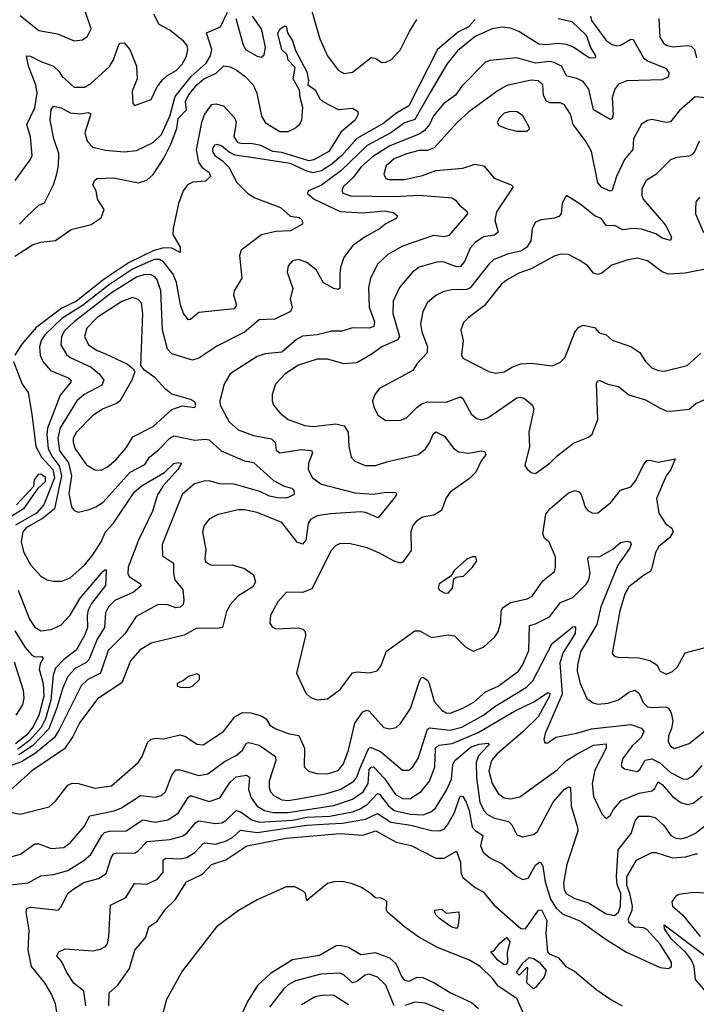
# Model space of a CAD drawing. Extents: x 1771496 to 1971148, y 471553 to 643630.
# Tile 559 of 656: x 1866513 to 1869769, y 635992 to 640729. Entities that reach past the tile are written whole.
import ezdxf

# ---------------------------------------------------------------- set-up
doc = ezdxf.new("R2010")
doc.units = 0

msp = doc.modelspace()

# ---------------------------------------------------------------- linework, layer by layer
at = {"layer": '0CON10XD'}
for points in [[(1867912.3, 640792.3), (1867957.3, 640637.3), (1867995, 640554.2), (1868045, 640485.7), (1868075, 640470.6), (1868115, 640476.5), (1868205, 640546.4), (1868223.1, 640543.1), (1868255, 640523.4), (1868275, 640524.1), (1868302.4, 640537.6), (1868345.4, 640584.6), (1868388.4, 640671.6), (1868425, 640728.9)], [(1869259.7, 640745), (1869264.2, 640725), (1869335, 640628.7), (1869365, 640608.9), (1869386.2, 640603.8), (1869405, 640605.9), (1869455, 640635.4), (1869465, 640633.5), (1869515.4, 640545.4), (1869535, 640531), (1869621.2, 640495), (1869637.5, 640475), (1869635.4, 640454.6), (1869605, 640439.1), (1869435, 640434.2), (1869395, 640418.2), (1869377.1, 640395), (1869363.6, 640355), (1869369.7, 640270.3), (1869365, 640252.9), (1869355, 640248.8), (1869274.1, 640295), (1869251.6, 640395), (1869225, 640432.2), (1869195, 640445.8), (1869146.3, 640456.3), (1869121.2, 640505), (1869085, 640523.6), (1869065, 640527), (1868995, 640519.6), (1868905, 640544.6), (1868775, 640531.8), (1868754.2, 640525), (1868640.4, 640409.6), (1868609.6, 640365), (1868554.6, 640325), (1868505, 640266.2), (1868484.8, 640225), (1868460.8, 640195), (1868435, 640178.8), (1868295, 640121.8), (1868210.6, 640069.4), (1868155, 640018.6), (1868118.9, 639971.1), (1868070.3, 639925), (1868063.9, 639905), (1868069.5, 639895), (1868105, 639880.8), (1868315, 639878), (1868435, 639884.8), (1868595, 639872.1), (1868611.1, 639861.1), (1868628, 639838), (1868666, 639806), (1868668.5, 639795), (1868578.9, 639691.1), (1868555.9, 639684.1), (1868505, 639690), (1868355, 639639.3), (1868285, 639599.2), (1868236.3, 639553.6), (1868200.8, 639485), (1868191.9, 639438.1), (1868194.7, 639345.3), (1868221.2, 639275), (1868217.7, 639252.3), (1868195, 639244.7), (1868115, 639246.5), (1868065, 639230), (1868015, 639230.4), (1867945, 639212.4), (1867874.4, 639205.6), (1867845, 639190.8), (1867775, 639130), (1867695, 639121.3), (1867655, 639108.9), (1867525.8, 639025), (1867496.7, 638975), (1867475.7, 638895), (1867476.9, 638875), (1867521.2, 638795), (1867565, 638755.5), (1867638.5, 638728.5), (1867725, 638712.3), (1867741.8, 638695), (1867747.2, 638657.2), (1867765, 638644.5), (1867868.1, 638661.9), (1867916.9, 638656.9), (1867921.5, 638645), (1867902.9, 638595), (1867901.6, 638565), (1867921.8, 638525), (1867965, 638494.6), (1868126.6, 638453.4), (1868215, 638445.8), (1868276, 638456), (1868323.6, 638453.6), (1868326, 638445), (1868314.2, 638425), (1868238.3, 638331.7), (1868177.4, 638357.4), (1868155, 638361), (1868008.6, 638351.4), (1867945, 638341.9), (1867912.3, 638325), (1867900.8, 638305), (1867889.2, 638225), (1867874.5, 638205.5), (1867848.2, 638215), (1867775, 638309.3), (1867655, 638358.8), (1867595, 638371.1), (1867565, 638370.4), (1867463.1, 638346.9), (1867425, 638326.7), (1867400.5, 638295), (1867392.5, 638265), (1867408.1, 638178.1), (1867404.5, 638134.5), (1867409.1, 638119.1), (1867434.7, 638104.7), (1867535, 638105.9), (1867595, 638089.4), (1867638.1, 638058.1), (1867647.9, 638025), (1867635, 638000.5), (1867563.3, 637955), (1867525.9, 637914.1), (1867508.2, 637881.8), (1867488.6, 637805), (1867465, 637799.6), (1867365, 637801.8), (1867305, 637767.8), (1867145, 637730), (1867093, 637697), (1867045.3, 637644.7), (1867005, 637538.5), (1866887.9, 637462.1), (1866802.7, 637347.3), (1866769, 637281), (1866728.8, 637221.2), (1866570.8, 637115), (1866465, 637018.9)], [(1866491.5, 639955), (1866563.5, 640055), (1866572.1, 640075), (1866565.4, 640165), (1866546.6, 640225), (1866585.7, 640305), (1866597.2, 640375), (1866589.8, 640415), (1866554.8, 640505), (1866545.6, 640554.4), (1866565, 640553.9), (1866615, 640527.2), (1866675.5, 640505.5), (1866700.9, 640480.9), (1866716.5, 640455), (1866775, 640403.6), (1866825, 640404.7), (1866855, 640421.5), (1866945, 640503.1), (1866964.6, 640535), (1866987.5, 640605), (1866995, 640616), (1867015, 640618), (1867042.2, 640585), (1867075.4, 640505), (1867077.5, 640445), (1867054.4, 640384.4), (1867056.7, 640325), (1867065, 640316.7), (1867075, 640318.8), (1867146.2, 640345), (1867173.8, 640406.2), (1867200.5, 640439.5), (1867221.2, 640458.8), (1867266.4, 640485), (1867295.4, 640515), (1867315, 640554), (1867322.4, 640585), (1867318.1, 640605), (1867301.8, 640625), (1867235, 640677.7), (1867184.5, 640705), (1867158.2, 640755)], [(1866512.2, 639745), (1866545, 639779.7), (1866605, 639836.7), (1866632, 639848), (1866675.8, 639934.2), (1866689.6, 639980.4), (1866698.9, 640025), (1866701.3, 640085), (1866676.4, 640155), (1866658.8, 640245), (1866665, 640296.7), (1866675, 640313.3), (1866712.5, 640305), (1866755, 640281.2), (1866804.6, 640275.4), (1866842.1, 640282.1), (1866855, 640276), (1866825.9, 640185), (1866837.2, 640145), (1866865, 640115.3), (1866925, 640101.2), (1867015, 640093.4), (1867075, 640100), (1867155, 640137.8), (1867195, 640177.2), (1867235, 640264), (1867260.3, 640359.7), (1867337.5, 640455), (1867410.3, 640519.7), (1867431.7, 640555), (1867437.3, 640585), (1867412, 640665), (1867480, 640695), (1867512.9, 640765)], [(1866515, 640748.5), (1866605, 640677.5), (1866695, 640660.6), (1866775, 640627.1), (1866815, 640631.4), (1866839.8, 640650.2), (1866856.2, 640685), (1866825.6, 640775)], [(1867553.8, 640735), (1867588.2, 640608.2), (1867599.5, 640585), (1867655, 640552.7), (1867675, 640548.9), (1867689.8, 640560.2), (1867695.7, 640594.3), (1867682, 640665), (1867675, 640686.8), (1867632.9, 640745)], [(1869105, 640734.4), (1869170.4, 640720.4), (1869238.6, 640655), (1869261.2, 640591.2), (1869284.2, 640555), (1869283.3, 640545), (1869255, 640544.4), (1869175, 640598.8), (1869145, 640610), (1869105, 640614.8), (1869045, 640608.5), (1869011.6, 640611.6), (1868915, 640671.2), (1868875, 640687.3), (1868835, 640692), (1868786.2, 640685), (1868705, 640648.4), (1868620.7, 640579.3), (1868568.4, 640515), (1868488.8, 640378.8), (1868415, 640249.4), (1868365, 640232), (1868299.7, 640185), (1868185, 640122.8), (1868058.4, 640001.6), (1867965, 639933.3), (1867903.3, 639905), (1867896, 639895), (1867929.4, 639865), (1868055, 639805.9), (1868165, 639800.4), (1868269, 639809), (1868310.8, 639800.8), (1868330.8, 639785), (1868326.2, 639773.8), (1868275, 639747.1), (1868245, 639722.1), (1868175.7, 639684.3), (1868115, 639640.9), (1868073.5, 639585), (1868056.4, 639536.4), (1868053.4, 639506.6), (1868052.9, 639437.1), (1868045, 639431.4), (1868025, 639435.6), (1867975, 639463.5), (1867939.2, 639525), (1867895, 639560), (1867855, 639574.6), (1867825, 639568.5), (1867805.6, 639545), (1867800.9, 639515), (1867826.9, 639435), (1867814.5, 639385.5), (1867824.4, 639345), (1867815.8, 639325), (1867741.1, 639288.9), (1867665, 639284.4), (1867595, 639225.4), (1867461.5, 639158.5), (1867375, 639100), (1867345, 639091.2), (1867245, 639120.9), (1867224.4, 639144.4), (1867199.5, 639235), (1867192.2, 639425), (1867175, 639477.3), (1867162.5, 639492.5), (1867145, 639500.8), (1867115, 639503.3), (1867075, 639490), (1866955.2, 639415), (1866775.2, 639275), (1866728.5, 639231.5), (1866714.2, 639205), (1866710, 639165), (1866737.7, 639117.7), (1866755, 639103.7), (1866857.2, 639057.2), (1866895.4, 639025), (1866917.2, 638995), (1866908.8, 638971.2), (1866823.6, 638926.4), (1866787.2, 638895), (1866708, 638765), (1866695.7, 638715), (1866704.6, 638655), (1866747.5, 638597.5), (1866762.7, 638535), (1866749.1, 638449.1), (1866762.7, 638385), (1866775, 638367.5), (1866795, 638360), (1866847.1, 638372.9), (1866879.4, 638385), (1866915, 638408.5), (1867045, 638552.2), (1867115, 638589.3), (1867137.3, 638625), (1867180.8, 638659.2), (1867235, 638715.9), (1867255, 638726.2), (1867355, 638705.9), (1867405, 638711.6), (1867425, 638707.9), (1867482.7, 638655), (1867595, 638606.8), (1867638.2, 638598.2), (1867735, 638512.2), (1867785, 638484.6), (1867823.3, 638475), (1867832.5, 638465), (1867833.8, 638445), (1867808.9, 638431.1), (1867793.7, 638426.3), (1867755, 638428.8), (1867715, 638436.7), (1867668.5, 638458.5), (1867545, 638493.9), (1867475, 638496.6), (1867425, 638510.3), (1867399.3, 638509.3), (1867353.3, 638496.7), (1867294.6, 638445), (1867197.9, 638205), (1867200.2, 638150.2), (1867252.7, 638115), (1867252.8, 638065), (1867259.2, 638035), (1867297.5, 637987.5), (1867303.3, 637936.7), (1867298.9, 637915), (1867285, 637902.8), (1867265, 637899.6), (1867225, 637913.9), (1867180, 637915), (1867072.9, 637857.1), (1867019.1, 637775), (1866939.1, 637695), (1866901.3, 637585), (1866840, 637555), (1866808, 637525), (1866704, 637316), (1866680.4, 637275), (1866589, 637201), (1866521.7, 637158.3), (1866445, 637131.3)], [(1866488.8, 639591.2), (1866575, 639645.5), (1866615, 639657.8), (1866685, 639666.5), (1866759.7, 639720.2), (1866856, 639744), (1866905.6, 639775), (1866918.6, 639815), (1866888, 639865), (1866880, 639905), (1866864.3, 639935), (1866872, 639955), (1866883.3, 639965), (1866965, 639967.8), (1867085, 639944.5), (1867125, 639957.1), (1867155.7, 639984.3), (1867207, 640063), (1867239.6, 640130.4), (1867269.3, 640205), (1867275, 640253.8), (1867315.5, 640294.5), (1867310.8, 640335), (1867325, 640366.2), (1867365, 640415.8), (1867399.2, 640445), (1867458.9, 640471.1), (1867495, 640507.5), (1867525, 640501.5), (1867555, 640487.3), (1867597.5, 640455), (1867637.1, 640415), (1867654.2, 640375), (1867676.7, 640265), (1867695, 640234.5), (1867765, 640190.3), (1867805, 640191.2), (1867835.4, 640204.6), (1867858.8, 640225), (1867870, 640245), (1867875.8, 640305.8), (1867862, 640355), (1867860, 640390), (1867828.6, 640445), (1867838.8, 640498.8), (1867805, 640533.3), (1867799.5, 640559.5), (1867775, 640584), (1867755, 640662.5), (1867765, 640682.5), (1867785, 640697.5), (1867795, 640697.5), (1867802.5, 640665), (1867825, 640627.5), (1867840.5, 640580.5), (1867895, 640477.5), (1867903.3, 640436.7), (1867900, 640415), (1867935, 640391.2), (1867957.7, 640347.7), (1867971.4, 640335), (1868045, 640296.2), (1868115, 640302.5), (1868139.3, 640289.3), (1868141.2, 640275), (1868126.9, 640245), (1868060, 640190), (1868000.4, 640095), (1867928.9, 640055), (1867905, 640049.1), (1867775, 640090.2), (1867731.2, 640095), (1867673.2, 640123.2), (1867625, 640133.8), (1867585, 640130.8), (1867565, 640136.9), (1867545.2, 640165), (1867555.6, 640235), (1867548.2, 640255), (1867495, 640312.7), (1867458.3, 640321.7), (1867435, 640319.1), (1867402.7, 640275), (1867387.3, 640235), (1867362.8, 640102.8), (1867373.2, 640043.2), (1867389.6, 640019.6), (1867425, 639993.8), (1867430.3, 639975), (1867407.8, 639952.2), (1867346.6, 639946.6), (1867320.9, 639935), (1867298.8, 639905), (1867277.3, 639845), (1867251, 639725), (1867249.8, 639695), (1867285.3, 639635), (1867285, 639608.8), (1867245, 639630.4), (1867205, 639631.9), (1867155, 639616.4), (1867039.4, 639560.6), (1866919, 639481), (1866785.6, 639375), (1866715, 639340.5), (1866592, 639248), (1866522.4, 639167.6), (1866490, 639115)], [(1868705, 640729.5), (1868673.3, 640695), (1868625, 640671), (1868523.3, 640585), (1868385, 640314.7), (1868322.8, 640277.2), (1868265, 640231), (1868135, 640157), (1868063.4, 640075), (1868015.6, 640034.4), (1867965, 640001.8), (1867925, 639992.3), (1867895, 639999.4), (1867815, 640036.2), (1867615, 640067.4), (1867547.8, 640077.8), (1867521.1, 640091.1), (1867485, 640120.9), (1867465, 640127.7), (1867450, 640125), (1867441.5, 640108.5), (1867441.1, 640095), (1867452, 640075), (1867489.2, 640049.1), (1867518.9, 640018.9), (1867558.5, 639945), (1867608.5, 639895), (1867645, 639872.3), (1867767.5, 639825), (1867815, 639784.4), (1867857.4, 639777.4), (1867872, 639765), (1867873.8, 639745), (1867816.6, 639713.4), (1867745, 639710.5), (1867676.1, 639693.9), (1867579.5, 639620.5), (1867570.8, 639595), (1867582.5, 639485), (1867544.4, 639425), (1867541.8, 639405), (1867556.1, 639355), (1867545, 639337.1), (1867375, 639320.5), (1867335, 639286.9), (1867325, 639285.6), (1867301.2, 639315), (1867287.4, 639357.4), (1867267.8, 639465), (1867251.6, 639505), (1867204.1, 639564.1), (1867185, 639574.8), (1867160.6, 639575), (1867055, 639528), (1866945, 639454.7), (1866815.8, 639354.2), (1866715, 639291.4), (1866634.8, 639215), (1866615.7, 639185), (1866608.8, 639155), (1866611.2, 639115), (1866624.1, 639085), (1866661.2, 639041.2), (1866745.9, 639005.9), (1866759.2, 638995), (1866758.2, 638985), (1866707.5, 638922.5), (1866645.8, 638764.2), (1866642.6, 638735), (1866649.9, 638665), (1866670.6, 638625), (1866702.3, 638582.3), (1866713.7, 638535), (1866679.5, 638375), (1866626.8, 638333.2), (1866543.7, 638285), (1866527.9, 638265), (1866519.4, 638215), (1866532.2, 638165), (1866566.2, 638105), (1866615, 638052.5), (1866645, 638034.5), (1866675, 638028.5), (1866715, 638028.1), (1866755, 638044.5), (1866824.6, 638105), (1866865.3, 638155), (1866905, 638217.8), (1866925.2, 638264.8), (1866965, 638306.2), (1867065, 638457.6), (1867102.3, 638487.7), (1867209.2, 638550.8), (1867255, 638593.3), (1867275, 638598.9), (1867291.2, 638595), (1867274.4, 638565), (1867203.1, 638486.9), (1867176.7, 638443.4), (1867151.8, 638365), (1867085.3, 638225), (1867034.8, 638095), (1867033.3, 638065), (1867040.3, 638050.3), (1867089, 638019), (1867098.1, 638005), (1867060.8, 637975), (1866971.2, 637935), (1866940, 637905), (1866925.3, 637875), (1866920.3, 637805), (1866885, 637748.5), (1866845, 637650), (1866830.4, 637635), (1866781.4, 637608.6), (1866745, 637570), (1866719.7, 637515), (1866691.6, 637418.4), (1866653, 637317), (1866575, 637236), (1866508, 637192)], [(1869588.5, 640735), (1869593.5, 640645), (1869612.9, 640615), (1869628.8, 640605), (1869658.5, 640598.5), (1869725, 640605.3), (1869745, 640602.1), (1869760, 640585), (1869770, 640545)], [(1869868.2, 640348.2), (1869763.1, 640356.9), (1869687.8, 640292.2), (1869645, 640236.9), (1869625.5, 640234.5), (1869555, 640248.5), (1869535, 640244.4), (1869505, 640225.8), (1869467.7, 640155), (1869464.5, 640105), (1869423.4, 640056.6), (1869385.8, 639975), (1869365, 639908.8), (1869355, 639903.5), (1869315, 639922.1), (1869295, 639944.4), (1869265.3, 640095), (1869235.8, 640145.8), (1869176.2, 640225), (1869163.1, 640275), (1869135, 640319.4), (1869115, 640329.2), (1869065, 640329.6), (1869047.6, 640337.6), (1869034.3, 640364.3), (1869031.3, 640415), (1869008, 640435), (1868975, 640437.7), (1868857.9, 640412.1), (1868815, 640388.4), (1868675, 640285.3), (1868617.8, 640235), (1868507.1, 640112.9), (1868475, 640098.9), (1868435, 640099.7), (1868375, 640084.2), (1868315, 640060), (1868277.3, 640025), (1868265.4, 639985), (1868274.4, 639965), (1868289.3, 639959.3), (1868365, 639959.6), (1868450.7, 639979.3), (1868515, 640002.9), (1868645, 640014.6), (1868705, 640033.1), (1868746.3, 640026.3), (1868796.2, 639966.2), (1868878.8, 639935), (1868887.5, 639925), (1868807.3, 639805), (1868799.2, 639765), (1868816.2, 639706.2), (1868797.7, 639692.3), (1868745, 639684.7), (1868705, 639657.5), (1868681, 639629), (1868653.4, 639565), (1868635, 639541.3), (1868615, 639540.3), (1868555, 639562.8), (1868525, 639563.9), (1868435, 639537.5), (1868402.9, 639515), (1868340.1, 639439.9), (1868309.6, 639375), (1868309.1, 639315), (1868340.9, 639205), (1868331.5, 639188.5), (1868255, 639155.4), (1868205, 639117.7), (1868135, 639077.7), (1868075, 639074), (1867995, 639096.2), (1867945, 639096.2), (1867855, 639067.6), (1867791.1, 639025), (1867743.5, 638975), (1867728.2, 638925), (1867727.8, 638895), (1867734.4, 638875), (1867766.4, 638836.4), (1867805.6, 638805), (1867885, 638776), (1867925, 638771.8), (1868035, 638784.7), (1868075, 638775.4), (1868094.1, 638744.1), (1868097.5, 638675), (1868108.6, 638625), (1868125.5, 638605.5), (1868175, 638583.5), (1868225, 638583.5), (1868285, 638603.5), (1868432.1, 638637.9), (1868466.4, 638665), (1868485, 638692.5), (1868502.2, 638735), (1868515, 638745.6), (1868558, 638725), (1868599.1, 638669.1), (1868625, 638650.6), (1868675, 638643.8), (1868734.4, 638654.4), (1868750.9, 638650.9), (1868756.4, 638635), (1868733.7, 638606.3), (1868707.8, 638552.2), (1868677.6, 638522.4), (1868584, 638456), (1868565, 638428), (1868542.3, 638367.7), (1868505.4, 638344.6), (1868451.2, 638335), (1868423.3, 638316.7), (1868405.6, 638295), (1868395.5, 638265), (1868396.5, 638175), (1868355, 638117.8), (1868345, 638114.6), (1868315, 638123.8), (1868245, 638163.1), (1868185, 638187.9), (1868105, 638208.2), (1868055, 638209.2), (1868032.1, 638197.9), (1868011.5, 638175), (1867918.4, 637991.6), (1867873.2, 637973.2), (1867797.5, 637975), (1867755, 637928.8), (1867720, 637865), (1867716.2, 637825), (1867728.3, 637808.3), (1867745, 637798.8), (1867853.6, 637803.6), (1867876.2, 637796.2), (1867886.9, 637785), (1867888.9, 637765), (1867844.4, 637585), (1867889.4, 637489.4), (1867912.5, 637467.5), (1867945, 637457.1), (1867995, 637461.9), (1868055, 637507.1), (1868115, 637586.9), (1868135, 637591.8), (1868195, 637586.7), (1868233.7, 637596.3), (1868251.7, 637618.3), (1868278.6, 637691.4), (1868415, 637788.2), (1868438.3, 637788.3), (1868495, 637757.5), (1868575, 637770), (1868605, 637765.5), (1868659.7, 637709.7), (1868695, 637691.2), (1868745, 637710), (1868799.2, 637760.8), (1868815.8, 637784.2), (1868828.7, 637831.3), (1868830, 637885), (1868839.3, 637900.7), (1868875, 637924.7), (1868955, 637943.2), (1868979.4, 637955), (1869031.2, 638028.8), (1869086.2, 638073.8), (1869091.8, 638095), (1869090.9, 638145), (1869061.4, 638215), (1869039.2, 638235), (1869030.6, 638255), (1869045, 638350), (1869064.5, 638375), (1869155, 638453.3), (1869185, 638464.4), (1869205, 638457.1), (1869214.5, 638444.5), (1869235, 638383.3), (1869247.3, 638367.3), (1869270, 638355), (1869295, 638356.2), (1869356, 638405), (1869404, 638465), (1869455, 638481.4), (1869478.5, 638511.5), (1869515, 638587.1), (1869531.5, 638608.5), (1869545, 638610.6), (1869585, 638599.5), (1869667, 638617), (1869646.7, 638565), (1869623.5, 638535), (1869578.1, 638425), (1869589.5, 638355), (1869621.1, 638305), (1869652.1, 638282.1), (1869658.1, 638265), (1869641.9, 638238.1), (1869588.9, 638195), (1869573.1, 638165), (1869553.6, 638085), (1869545, 638073.3), (1869514.7, 638055.3), (1869445, 638000.4), (1869426, 637965), (1869400.8, 637885), (1869365, 637680), (1869375, 637666.7), (1869391.7, 637661.7), (1869495, 637658.5), (1869545, 637645.5), (1869579.2, 637625), (1869596.2, 637595), (1869625, 637580.8), (1869655, 637592.9), (1869679.2, 637615), (1869716.4, 637683.6), (1869825, 637711.2)], [(1868955, 640192.5), (1868966.7, 640203.3), (1868962.5, 640215), (1868935, 640266.2), (1868907.5, 640285), (1868875, 640287.3), (1868845, 640278.5), (1868820.5, 640255), (1868810.6, 640235), (1868819.3, 640219.3), (1868855, 640205.5), (1868905, 640192.5), (1868955, 640192.5)], [(1869782.9, 640145), (1869763, 640097), (1869749.2, 640080.8), (1869735, 640072.9), (1869675, 640065.4), (1869644.7, 640055.3), (1869575.3, 639984.7), (1869528.6, 639955), (1869507.1, 639915), (1869506.5, 639885), (1869512.9, 639865), (1869621, 639741), (1869650, 639685), (1869645, 639666), (1869605, 639677.3), (1869575, 639698.9), (1869505, 639720.6), (1869465, 639724.7), (1869415, 639717.1), (1869375, 639738.2), (1869337.1, 639737.1), (1869312.2, 639772.2), (1869282.9, 639782.9), (1869215, 639838.8), (1869145, 639882.5), (1869124.4, 639845.6), (1869119.2, 639795), (1869107.6, 639782.4), (1869086.7, 639773.3), (1869023.4, 639766.6), (1868995, 639754), (1868978.6, 639725), (1868972.3, 639665), (1868954, 639635), (1868924.9, 639615.1), (1868865, 639602.6), (1868795, 639574.6), (1868772.9, 639555), (1868681.3, 639438.7), (1868665, 639430.5), (1868591.5, 639428.5), (1868550.8, 639419.2), (1868515, 639402.7), (1868475, 639368.6), (1868452.3, 639325), (1868441.1, 639265), (1868447.6, 639227.6), (1868475.4, 639155), (1868472.1, 639125), (1868425.6, 639075), (1868405, 639041.9), (1868245, 638954.2), (1868221.4, 638925), (1868211.4, 638895), (1868216.8, 638866.8), (1868237, 638827), (1868275, 638801.4), (1868345, 638802.2), (1868375, 638813.1), (1868425.9, 638864.1), (1868448.5, 638881.5), (1868475, 638891.1), (1868565, 638888.8), (1868635, 638914.4), (1868645.8, 638905.8), (1868685, 638833.1), (1868710.9, 638810.9), (1868735, 638804.6), (1868766.1, 638813.9), (1868905, 638909.1), (1868925, 638912.7), (1868944.7, 638904.7), (1868980.6, 638875), (1868987.1, 638855), (1868963.5, 638745), (1868966.7, 638675), (1868944.4, 638585), (1868955, 638566.2), (1868975, 638551.2), (1868995, 638546.2), (1869065, 638595.8), (1869099.2, 638630.8), (1869178.2, 638691.8), (1869249.8, 638720.2), (1869267.5, 638735), (1869295.5, 638805), (1869289.7, 638980.3), (1869295, 638991.2), (1869305, 638992.5), (1869343.8, 638975), (1869395, 638963.6), (1869445, 638923.8), (1869525, 638900.9), (1869595, 638859.5), (1869625, 638846.7), (1869645, 638845.5), (1869735, 638855.6), (1869767.5, 638882.5), (1869816, 638904)], [(1869784.5, 639875.5), (1869767.6, 639852.4), (1869765.6, 639815), (1869765.8, 639795), (1869804.6, 639704.6)], [(1869845, 639534.3), (1869715, 639510), (1869635.3, 639505.3), (1869605, 639516.4), (1869535, 639568.1), (1869485, 639582.1), (1869435, 639572.7), (1869362.1, 639547.9), (1869315, 639510), (1869295, 639503.1), (1869275, 639510), (1869245, 639547.1), (1869205, 639572.2), (1869155, 639598.5), (1869115, 639601.2), (1869085, 639590.8), (1868975, 639530.9), (1868915, 639509.6), (1868855, 639476), (1868830.4, 639455), (1868748, 639352), (1868670.8, 639295), (1868648.6, 639271.4), (1868636.5, 639235), (1868647.5, 639185), (1868640, 639115), (1868645, 639100), (1868774.6, 639034.6), (1868805, 639028.1), (1868845, 639035.6), (1868885, 639059.1), (1868925, 639072.5), (1868975, 639076.5), (1869075, 639063.1), (1869115, 639081.9), (1869137.8, 639105), (1869185, 639225.8), (1869202.4, 639247.6), (1869225, 639258.5), (1869278.6, 639248.6), (1869301.9, 639221.9), (1869335, 639212.5), (1869365, 639187.1), (1869455, 639156.7), (1869498.2, 639128.2), (1869524.4, 639085), (1869554.6, 639054.6), (1869585, 639041.5), (1869615, 639037.5), (1869726, 639065), (1869790.8, 639125)], [(1866905, 638562.1), (1866935, 638577.1), (1866975, 638610.8), (1867025, 638670), (1867057.5, 638722.5), (1867155, 638771.5), (1867245, 638854.3), (1867295, 638871.2), (1867355, 638863.3), (1867360, 638875), (1867355, 638890), (1867335, 638902.5), (1867245, 638928), (1867215, 638951.4), (1867165, 639005.6), (1867113.1, 639043.1), (1867096, 639065), (1867104.7, 639315), (1867098.2, 639365), (1867083.5, 639383.5), (1867055, 639392.5), (1867005, 639373.2), (1866885, 639295.6), (1866836.3, 639245), (1866824.7, 639205), (1866844.6, 639165), (1866885, 639136.8), (1866922.9, 639122.9), (1867031.7, 639071.7), (1867059.4, 639049.4), (1867066.2, 639035), (1867052.2, 638995), (1866995, 638894.5), (1866978.2, 638881.8), (1866915, 638856.9), (1866865, 638824), (1866786.2, 638745), (1866770.6, 638715), (1866769.4, 638695), (1866779.7, 638665), (1866835, 638586.7), (1866875, 638562.7), (1866905, 638562.1)], [(1866483.3, 639085), (1866525.3, 638975.3), (1866554.3, 638935), (1866571.2, 638831.2), (1866591.2, 638675), (1866616.9, 638625), (1866672.9, 638565), (1866679.6, 638525), (1866629.7, 638395), (1866594.3, 638355), (1866492.7, 638297.3)], [(1866497.5, 638395), (1866581.2, 638485), (1866584.7, 638515.3), (1866605, 638543.3), (1866615, 638543.8), (1866635, 638530), (1866635.8, 638505), (1866598, 638472), (1866531.8, 638375), (1866459.3, 638330.7)], [(1866476.7, 636915), (1866515, 636907.1), (1866655, 636942), (1866685, 636970), (1866745, 637046.4), (1866765, 637055.4), (1866796.2, 637055), (1866875, 637031.5), (1866955, 637043.3), (1867083.5, 637155), (1867102.5, 637185), (1867128, 637252), (1867145, 637267.5), (1867165, 637272.9), (1867205, 637268.9), (1867285, 637288.5), (1867310.7, 637280.7), (1867365, 637243.6), (1867395, 637240.9), (1867493.1, 637305), (1867548.5, 637375), (1867585, 637396.8), (1867625, 637394.8), (1867675, 637380), (1867699.2, 637365), (1867716.9, 637335), (1867745, 637317.1), (1867804.7, 637294.7), (1867856.9, 637285), (1867883.8, 637223.8), (1867881.9, 637135), (1867903.3, 637113.3), (1867943.4, 637103.4), (1867995, 637100.4), (1868045, 637116.4), (1868070.8, 637149.2), (1868095.2, 637214.8), (1868126.6, 637345), (1868165, 637398.9), (1868185, 637406.7), (1868195, 637403.1), (1868265, 637324.5), (1868295, 637316.7), (1868325, 637324.3), (1868346.3, 637343.7), (1868393.3, 637415), (1868438.9, 637551.1), (1868445, 637563.3), (1868453.8, 637566.2), (1868475, 637550.8), (1868483.5, 637535), (1868508.4, 637448.4), (1868546.9, 637405), (1868565, 637393.9), (1868585, 637393.2), (1868645, 637416.6), (1868699.1, 637445), (1868754.1, 637495.9), (1868815, 637523.5), (1868914, 637595), (1868935, 637626.7), (1868962.7, 637695), (1868966.2, 637813.8), (1868995, 637823.3), (1869063.4, 637856.6), (1869115.3, 637924.7), (1869175, 637948.9), (1869241.1, 638015), (1869252.4, 638035), (1869258.5, 638068.5), (1869246.9, 638135), (1869250.6, 638145), (1869305, 638145.9), (1869367.8, 638182.2), (1869405, 638214.5), (1869435, 638220.8), (1869452.5, 638215), (1869455.7, 638205), (1869448.6, 638185), (1869391.4, 638105), (1869310.2, 637905), (1869291, 637819), (1869212.2, 637687.8), (1869197.8, 637625), (1869196.7, 637595), (1869210, 637535), (1869242.9, 637462.9), (1869272.3, 637442.3), (1869295, 637436.2), (1869345, 637440.4), (1869395, 637457.1), (1869445, 637494.1), (1869475, 637503.1), (1869495, 637486.7), (1869514.2, 637444.2), (1869535, 637423.8), (1869555, 637419.6), (1869623.1, 637423.1), (1869635, 637417.5), (1869647.6, 637395), (1869655.9, 637355), (1869650.6, 637319.4), (1869636.2, 637283.8), (1869634.4, 637255), (1869645, 637233.8), (1869665, 637223.5), (1869735, 637246.8), (1869815, 637310.9)], [(1868575, 637970), (1868595.9, 637994.1), (1868601.7, 638038.3), (1868613, 638047), (1868648.3, 638051.7), (1868692.5, 638095), (1868712.5, 638125), (1868707.5, 638145), (1868690, 638145), (1868665, 638133.3), (1868605, 638080), (1868588.3, 638051.7), (1868531.2, 638015), (1868526.4, 637996.4), (1868533.3, 637985), (1868555, 637972), (1868575, 637970)], [(1866504.8, 637985), (1866560, 637845), (1866585, 637807.3), (1866615, 637788.4), (1866665, 637794.8), (1866712.9, 637817.1), (1866755, 637864.1), (1866803.6, 637946.4), (1866914, 638076), (1866925, 638083.8), (1866928.5, 638078.5), (1866925, 638006.7), (1866859.1, 637920.9), (1866842.4, 637887.6), (1866837.1, 637862.9), (1866839, 637805), (1866825, 637766.9), (1866785, 637696.6), (1866725, 637651.5), (1866685, 637610), (1866673.1, 637575), (1866662.6, 637455), (1866636.5, 637365), (1866615.8, 637324.2), (1866559.2, 637260.8), (1866501.9, 637218.1)], [(1866445.5, 636695.5), (1866515.8, 636715), (1866585.4, 636764.6), (1866605, 636764.6), (1866665, 636741.2), (1866725, 636746.8), (1866755, 636769.1), (1866822.3, 636847.7), (1866850.4, 636899.6), (1866967.4, 636922.6), (1867002.6, 636937.4), (1867093.6, 636996.4), (1867165, 636988.5), (1867195, 636996.7), (1867214.4, 637015), (1867244.8, 637095.2), (1867265, 637119.6), (1867285, 637119.7), (1867375, 637093.6), (1867418.8, 637101.2), (1867499.2, 637160.8), (1867555, 637188.7), (1867585, 637214.6), (1867605, 637247.8), (1867615, 637251.8), (1867665, 637239.1), (1867744.6, 637185), (1867745.9, 637165), (1867714.2, 637065), (1867713.5, 637035), (1867720.3, 637015), (1867736, 636996), (1867775, 636976.3), (1867805, 636973.2), (1867865, 636982.9), (1867985, 637004.5), (1868055, 637025.9), (1868121.1, 637065), (1868135.5, 637085), (1868149.9, 637125), (1868187.8, 637215), (1868195, 637225.9), (1868205, 637228.1), (1868249.1, 637209.1), (1868355, 637119.1), (1868385, 637118.2), (1868405.2, 637134.8), (1868430.6, 637175), (1868475, 637315.5), (1868485, 637321.6), (1868585, 637310.3), (1868641.5, 637325), (1868745, 637382.8), (1868799.4, 637425), (1868952.6, 637517.4), (1868982.3, 637547.7), (1869075, 637727.9), (1869175, 637807.5), (1869185, 637810), (1869188, 637805), (1869185.6, 637775.6), (1869128.5, 637685), (1869113.1, 637635), (1869123.5, 637485), (1869042.5, 637295), (1869036, 637266), (1869040.8, 637250.8), (1869055, 637250.8), (1869092.7, 637277.3), (1869195, 637295.9), (1869265, 637317.7), (1869455, 637338.4), (1869505, 637320), (1869516.2, 637305), (1869503.4, 637275), (1869460.7, 637235), (1869416.4, 637175), (1869407.5, 637145), (1869410.6, 637135), (1869424.3, 637125), (1869485, 637111.5), (1869498, 637122), (1869523.3, 637166.7), (1869555, 637172.4), (1869594.6, 637154.6), (1869645, 637107.1), (1869705, 637077.3), (1869725, 637075.3), (1869755, 637091.2), (1869798.3, 637141.7)], [(1866488.8, 637788.8), (1866538.9, 637708.9), (1866571.5, 637671.5), (1866585, 637664.3), (1866620, 637665), (1866625.6, 637655.6), (1866610.5, 637629.5), (1866606.7, 637605), (1866626.3, 637535), (1866628.8, 637475), (1866605, 637381.4), (1866575.8, 637325), (1866545, 637287.1), (1866492.9, 637245)], [(1866496, 637384), (1866527.8, 637432.2), (1866534.3, 637465.7), (1866531.4, 637501.4), (1866488, 637638)], [(1867325, 637516.7), (1867345, 637523.3), (1867377.5, 637555), (1867377.5, 637575), (1867365, 637582.5), (1867325, 637570), (1867300.7, 637549.3), (1867270, 637535), (1867270, 637525), (1867285, 637517.5), (1867325, 637516.7)], [(1866454.8, 636565.2), (1866553.6, 636576.4), (1866615, 636610), (1866675, 636617.4), (1866745, 636636.8), (1866822.7, 636685), (1866855, 636713.1), (1866907.8, 636805), (1866921.2, 636818.8), (1866945, 636824.8), (1867025, 636826.8), (1867105, 636879.7), (1867165, 636867.9), (1867225, 636879.2), (1867275, 636911.1), (1867323.1, 636986.9), (1867335, 636996.8), (1867425, 636967.2), (1867476.1, 636985), (1867525, 637060.7), (1867555, 637087.2), (1867605, 637095.3), (1867618.9, 637085), (1867614.4, 637025), (1867627, 636985), (1867655.9, 636945), (1867690.5, 636925), (1867735, 636914.6), (1867805, 636915.6), (1868025, 636948.2), (1868115, 636978.8), (1868165.5, 637014.5), (1868189.9, 637055), (1868195, 637121.1), (1868205, 637133), (1868215, 637134.3), (1868268.1, 637078.1), (1868321.7, 637001.7), (1868355, 636982.7), (1868390, 636980), (1868444.5, 637015.5), (1868485, 637065.5), (1868510.4, 637135), (1868514.2, 637225), (1868530.9, 637239.1), (1868595, 637246.8), (1868719.7, 637300.3), (1868895, 637401.9), (1868990.8, 637449.2), (1869055, 637492.9), (1869065, 637486.7), (1869062.7, 637475), (1869008.5, 637375), (1868935, 637303), (1868808.9, 637195), (1868784, 637165), (1868771, 637115), (1868787.3, 637055), (1868815, 637006.9), (1868845, 636985.9), (1868875, 636980.6), (1868919.2, 636990.8), (1869099.2, 637120.8), (1869145.2, 637164.8), (1869195, 637195.7), (1869275, 637238.5), (1869335.6, 637245), (1869335.8, 637225), (1869281.4, 637118.6), (1869267.6, 637055), (1869275, 636992), (1869315, 636908.8), (1869335, 636886), (1869355, 636900), (1869370.9, 636929.1), (1869407.6, 636972.4), (1869495, 637008.1), (1869555, 637019.7), (1869569.1, 637030.9), (1869585, 637062.5), (1869605, 637049.7), (1869655, 636991.2), (1869695, 636962.8), (1869725, 636953.4), (1869755, 636959.6), (1869797, 636993)], [(1866696.7, 635923.3), (1866685.8, 635994.2), (1866664.5, 636045), (1866633.5, 636095), (1866568.8, 636175), (1866554.3, 636255), (1866559, 636349), (1866543.9, 636435), (1866546.3, 636453.7), (1866565, 636459.1), (1866697.5, 636445), (1866710.8, 636459.2), (1866744.5, 636525), (1866768.8, 636545), (1866822.2, 636577.8), (1866892, 636598), (1866928.2, 636621.8), (1866953.1, 636696.9), (1866965, 636715.5), (1866979.8, 636720.2), (1867065, 636718.9), (1867081.5, 636728.5), (1867125.5, 636775.5), (1867235, 636785.2), (1867295, 636801.1), (1867317.5, 636815), (1867358.7, 636865), (1867375, 636874.2), (1867455, 636861.4), (1867485, 636865.8), (1867505, 636876.5), (1867555, 636925.4), (1867575, 636918.8), (1867629.7, 636879.7), (1867665, 636868.9), (1867825, 636877.5), (1867895, 636892.4), (1868005, 636897.9), (1868115, 636918.6), (1868148.9, 636931.1), (1868185, 636953.7), (1868235, 637006.7), (1868245, 637002.6), (1868287.3, 636947.3), (1868315, 636924.8), (1868393.3, 636906.7), (1868455, 636904), (1868491.6, 636918.4), (1868514.8, 636935.2), (1868566.8, 637023.2), (1868591.6, 637075), (1868597.2, 637145), (1868607.1, 637165), (1868685, 637230.3), (1868725, 637244.5), (1868768.1, 637248.1), (1868772.5, 637245), (1868765.9, 637235), (1868721.8, 637188.2), (1868709.1, 637155), (1868711.9, 637081.9), (1868727.9, 636965), (1868746.5, 636925), (1868764.6, 636905), (1868795, 636889.5), (1868865, 636871.2), (1868881.8, 636855), (1868905, 636808), (1868935, 636797.5), (1868985, 636809.1), (1869005, 636824.4), (1869080.8, 636965), (1869135, 637027.7), (1869155, 637038.5), (1869163.8, 637035), (1869167.4, 636945), (1869198, 636845), (1869198.9, 636825), (1869146.5, 636665)], [(1866831.1, 635985), (1866820.7, 636055), (1866773.5, 636093.5), (1866739.4, 636145), (1866715, 636197.1), (1866691.4, 636225), (1866701.4, 636245), (1866731.1, 636258.9), (1866865, 636249.5), (1866902.4, 636257.6), (1866925, 636270), (1866935.4, 636285), (1866942.2, 636317.8), (1866950.2, 636469.8), (1867024.1, 636505.9), (1867065, 636572.9), (1867125, 636569.6), (1867176, 636594), (1867202.5, 636627.5), (1867203.8, 636685), (1867214.4, 636695), (1867285, 636692.9), (1867315, 636698.9), (1867355, 636721.9), (1867395, 636765.3), (1867405, 636768.9), (1867455, 636762.2), (1867503.1, 636776.9), (1867536.7, 636795), (1867575, 636830.2), (1867655, 636819.1), (1867895, 636853.6), (1868000.1, 636859.9), (1868066, 636864), (1868177.1, 636882.9), (1868235, 636910), (1868298.9, 636868.9), (1868395, 636853.9), (1868495, 636828.4), (1868535, 636827.1), (1868555, 636835.3), (1868572.1, 636855), (1868604.8, 636915), (1868629.1, 636985), (1868635, 636994.5), (1868645, 636991.8), (1868662.1, 636965), (1868675.9, 636925), (1868691.1, 636845), (1868705, 636828.8), (1868742.5, 636805), (1868731.3, 636755), (1868743.8, 636725), (1868776.3, 636696.3), (1868835, 636668), (1868905, 636607.7), (1868935, 636592.7), (1868960.2, 636599.8), (1868995, 636661.5), (1869015, 636675.7), (1869023, 636673), (1869030.8, 636655), (1869041.4, 636581.4), (1869067.9, 636497.9), (1869095.6, 636455), (1869125, 636428), (1869211.6, 636391.6), (1869335, 636304.3), (1869433.8, 636243.8), (1869595, 636169.7), (1869636.1, 636163.9), (1869650.6, 636175), (1869650, 636195), (1869595, 636281.2), (1869531.4, 636351.4), (1869515, 636359.6), (1869473.7, 636363.7), (1869445, 636385.5), (1869442.9, 636405), (1869460.1, 636445), (1869461.6, 636465), (1869450, 636525), (1869434.9, 636565), (1869435.1, 636605), (1869481.8, 636685), (1869555, 636722.5), (1869575, 636722.7), (1869655, 636696.4), (1869718.7, 636701.3), (1869765, 636716.7), (1869775.4, 636715.4)], [(1869146.5, 636665), (1869130, 636575), (1869134.1, 636545), (1869145, 636524.5), (1869185, 636501.5), (1869249.7, 636479.7), (1869335, 636427.8), (1869375, 636419.6), (1869395, 636436.2), (1869404.4, 636465), (1869405.7, 636525), (1869389.1, 636569.1), (1869384.5, 636605), (1869393.4, 636735), (1869455.7, 636814.3), (1869474.8, 636875.2), (1869493.3, 636896.7), (1869545, 636897.7), (1869570.7, 636890.7), (1869613.1, 636853.1), (1869647.3, 636805), (1869671.2, 636791.2), (1869695, 636788.8), (1869725, 636795.7), (1869765, 636815.8), (1869859.9, 636890.1)], [(1866941.2, 635985), (1866942.7, 636047.3), (1866985, 636084.1), (1867042, 636165), (1867067.1, 636252.9), (1867120.4, 636315), (1867134.5, 636365), (1867175, 636391.9), (1867215, 636449.4), (1867261, 636495), (1867315, 636580.9), (1867392.4, 636617.6), (1867435.5, 636664.5), (1867505, 636686.8), (1867605.3, 636754.7), (1867795, 636791.8), (1868055, 636814), (1868165, 636805.2), (1868226.1, 636826.1), (1868325, 636772.7), (1868396.4, 636756.4), (1868515, 636695.5), (1868556.4, 636695), (1868615, 636729.4), (1868633.8, 636675), (1868635.6, 636625.6), (1868645, 636602.3), (1868705, 636553.6), (1868742.8, 636532.8), (1868795, 636471.4), (1868925, 636357.1), (1868946.5, 636355), (1869010.5, 636445), (1869025, 636446.2), (1869050.3, 636395), (1869045.3, 636334.7), (1869053.8, 636245), (1869060.5, 636235), (1869105, 636218.1), (1869141.8, 636175), (1869182.3, 636152.3), (1869285, 636064.7), (1869357.9, 636015), (1869411.9, 635985)], [(1868940, 635945), (1868905, 636019.5), (1868815, 636080.3), (1868790, 636115), (1868729.5, 636175), (1868678, 636205), (1868523.1, 636265), (1868434, 636315), (1868364.3, 636365), (1868282.5, 636435), (1868277.5, 636445), (1868280, 636485), (1868270, 636495), (1868253, 636503), (1868225, 636503.8), (1868195, 636530), (1868158.6, 636555), (1868115, 636571.1), (1868065, 636582.3), (1868025, 636582), (1867995, 636573.8), (1867895, 636492), (1867888.2, 636525), (1867877, 636537), (1867837.7, 636557.7), (1867795, 636556.8), (1867655, 636494.8), (1867565, 636441.6), (1867459.4, 636365), (1867295, 636151.3), (1867219, 636015), (1867195, 635925.7)], [(1869845, 636524.6), (1869755, 636530.2), (1869685, 636521.3), (1869668.6, 636511.4), (1869651.8, 636485), (1869654.3, 636464.3), (1869703.1, 636423.1), (1869788.7, 636318.7)], [(1868615, 636356.7), (1868588.8, 636365), (1868534, 636405), (1868513.8, 636425), (1868510, 636445), (1868545, 636450), (1868565, 636430), (1868626.7, 636436.7), (1868628.3, 636411.7), (1868621.2, 636365), (1868615, 636356.7)], [(1869833.6, 636033.6), (1869765, 636111.5), (1869758.9, 636175), (1869746, 636205), (1869720.6, 636240.6), (1869650.2, 636305), (1869615.6, 636355), (1869614, 636375), (1869814.7, 636224.7)], [(1868845, 636182), (1868814.2, 636205), (1868780, 636245), (1868795, 636250), (1868823.6, 636286.4), (1868855, 636313.3), (1868871.2, 636295), (1868858.3, 636241.7), (1868860, 636195), (1868855, 636183.3), (1868845, 636182)], [(1868720.6, 635970.6), (1868685, 636001.4), (1868585, 636047.2), (1868506.1, 636096.1), (1868455, 636120), (1868425, 636121.1), (1868385, 636101.5), (1868366.7, 636106.7), (1868349.9, 636129.9), (1868325, 636186.9), (1868295, 636213.9), (1868225, 636239.7), (1868155, 636230.4), (1868095.7, 636265), (1868055, 636275.8), (1868035.8, 636274.2), (1867955, 636227.6), (1867825, 636206.7), (1867719.1, 636140.9), (1867657.5, 636082.5), (1867607.8, 636002.2), (1867559.3, 635895)], [(1868985, 636066.7), (1868953.8, 636095), (1868958.3, 636168.3), (1868951.7, 636168.3), (1868917, 636133), (1868903.3, 636145), (1868935, 636190), (1868965, 636217.5), (1868985, 636213.3), (1869013.8, 636195), (1869046.7, 636155), (1869036.7, 636125), (1868995, 636072.5), (1868985, 636066.7)], [(1868315.2, 635985.2), (1868274.7, 636085), (1868235, 636123.1), (1868195, 636136.7), (1868175, 636133.1), (1868135, 636102.3), (1868115, 636095.4), (1868075, 636132.2), (1868055, 636142.8), (1867962.5, 636137.5), (1867840.6, 636105), (1867805, 636085.8), (1867782.3, 636065), (1867715, 635978.5)], [(1868095, 635990.4), (1868025, 636035.3), (1867976, 636036), (1867935, 636028.2), (1867869.3, 635989.3)], [(1868555, 635959.1), (1868465, 635998.3), (1868415, 636002.8), (1868366, 635986)]]:
    msp.add_lwpolyline(points, dxfattribs=at)

doc.saveas('drawing.dxf')
